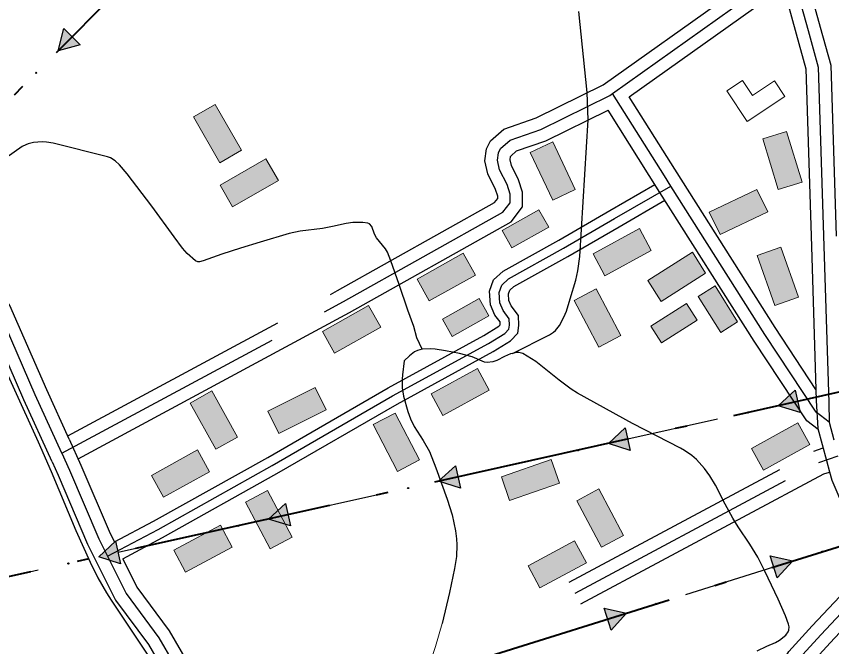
# Model space of a CAD drawing. Extents: x -64005 to -55000, y -89025 to -80000.
# Drawn here: x -62912 to -62256, y -85028 to -84521 of the extents above; entities that cross this region are included whole.
import ezdxf

# ---------------------------------------------------------------- set-up
doc = ezdxf.new("R2010")
doc.units = 0
doc.header["$LTSCALE"] = 32
doc.linetypes.add('DOT_DASHED', pattern=[7.7, 5, -1.2, 0.3, -1.2])
doc.linetypes.add('LONG_DASHED', pattern=[7.5, 6, -1.5])
for name, color, linetype, lineweight in [('18', 7, 'Continuous', 25), ('2', 7, 'Continuous', 25), ('21', 7, 'Continuous', 25), ('24', 7, 'Continuous', 25), ('39', 7, 'LONG_DASHED', 25), ('6', 7, 'Continuous', 25), ('7', 7, 'Continuous', 13), ('8', 7, 'Continuous', 25)]:
    doc.layers.add(name, color=color, linetype=linetype, lineweight=lineweight)

msp = doc.modelspace()

# ---------------------------------------------------------------- hatches: boundary and pattern name
at = {"layer": '18'}
for points in [[(-62860.22, -84543.96), (-62878.07, -84548.82), (-62873.35, -84530.93)], [(-62281.02, -84839.68), (-62298.66, -84834.13), (-62285.03, -84821.62)], [(-62417.69, -84870.04), (-62435.33, -84864.49), (-62421.7, -84851.98)], [(-62554.35, -84900.41), (-62572, -84894.85), (-62558.37, -84882.35)], [(-62691.02, -84930.77), (-62708.67, -84925.21), (-62695.03, -84912.71)], [(-62827.69, -84961.13), (-62845.33, -84955.57), (-62831.7, -84943.07)], [(-62305.11, -84954.91), (-62287.05, -84958.94), (-62299.57, -84972.56)], [(-62438.69, -84996.79), (-62420.64, -85000.82), (-62433.16, -85014.44)]]:
    msp.add_hatch(color=256, dxfattribs=at).paths.add_polyline_path(points)
at = {"layer": '7'}
for points in [[(-62769.02, -84601.98), (-62747.81, -84638.8), (-62730.48, -84628.82), (-62751.69, -84592)], [(-62279.52, -84654.35), (-62291.98, -84613.72), (-62311.1, -84619.59), (-62298.64, -84660.22)], [(-62498.22, -84630.47), (-62480.12, -84668.93), (-62462.02, -84660.41), (-62480.12, -84621.95)], [(-62710.76, -84635.7), (-62747.6, -84656.91), (-62737.62, -84674.24), (-62700.78, -84653.03)], [(-62315.76, -84660.18), (-62354.1, -84678.52), (-62345.48, -84696.56), (-62307.14, -84678.22)], [(-62491.17, -84676.56), (-62520.82, -84693.19), (-62512.99, -84707.14), (-62483.34, -84690.51)], [(-62410.36, -84691.74), (-62447.67, -84712.09), (-62438.1, -84729.64), (-62400.79, -84709.29)], [(-62315.48, -84713.41), (-62301.31, -84753.48), (-62282.46, -84746.81), (-62296.63, -84706.74)], [(-62552.11, -84711.62), (-62589.19, -84732.4), (-62579.41, -84749.84), (-62542.33, -84729.06)], [(-62367.75, -84710.73), (-62403.65, -84733.48), (-62392.95, -84750.37), (-62357.05, -84727.62)], [(-62425.39, -84777.71), (-62445.21, -84740.11), (-62462.91, -84749.43), (-62443.09, -84787.03)], [(-62331.32, -84766.6), (-62349.52, -84737.88), (-62363.04, -84746.44), (-62344.84, -84775.16)], [(-62539.22, -84747.88), (-62568.87, -84764.52), (-62561.04, -84778.48), (-62531.39, -84761.84)], [(-62628.27, -84753.6), (-62665.34, -84774.39), (-62655.55, -84791.84), (-62618.48, -84771.05)], [(-62372.55, -84751.85), (-62401.26, -84770.06), (-62392.69, -84783.57), (-62363.98, -84765.36)], [(-62540.65, -84804.13), (-62577.96, -84824.47), (-62568.39, -84842.03), (-62531.08, -84821.69)], [(-62671.26, -84819.5), (-62709.27, -84838.51), (-62700.32, -84856.4), (-62662.31, -84837.39)], [(-62771.86, -84832.08), (-62751.06, -84869.15), (-62733.62, -84859.36), (-62754.42, -84822.29)], [(-62624.63, -84849.34), (-62604.94, -84887), (-62587.21, -84877.74), (-62606.9, -84840.08)], [(-62282.94, -84847.84), (-62320.11, -84868.45), (-62310.42, -84885.94), (-62273.25, -84865.33)], [(-62765.76, -84869.67), (-62802.94, -84890.25), (-62793.26, -84907.75), (-62756.08, -84887.17)], [(-62481.27, -84877.39), (-62521.41, -84891.33), (-62514.85, -84910.23), (-62474.71, -84896.29)], [(-62689.61, -84939.91), (-62709.5, -84902.35), (-62727.17, -84911.71), (-62707.28, -84949.27)], [(-62460.76, -84910.47), (-62440.72, -84947.95), (-62423.08, -84938.53), (-62443.12, -84901.05)], [(-62747.45, -84930.13), (-62784.87, -84950.28), (-62775.39, -84967.89), (-62737.97, -84947.74)], [(-62462.46, -84942.75), (-62499.94, -84962.79), (-62490.52, -84980.43), (-62453.04, -84960.39)]]:
    msp.add_hatch(color=256, dxfattribs=at).paths.add_polyline_path(points)

# ---------------------------------------------------------------- linework, layer by layer
at = {"layer": '18'}
for p, q in [((-62814.68, -84484.93), (-62866.79, -84537.44)), ((-62210.8, -84814.61), (-62283.02, -84830.65)), ((-62347.47, -84844.97), (-62419.69, -84861.01)), ((-62484.14, -84875.33), (-62556.36, -84891.38)), ((-62620.81, -84905.69), (-62693.03, -84921.74)), ((-62757.48, -84936.06), (-62829.7, -84952.1)), ((-62372.93, -84985.86), (-62302.34, -84963.73)), ((-62894.14, -84966.42), (-62966.36, -84982.46)), ((-62506.52, -85027.75), (-62435.93, -85005.61))]:
    msp.add_line(p, q, dxfattribs=at)
at = {"layer": '18', "linetype": 'DOT_DASHED', "lineweight": 40}
for points in [[(-55000.81, -81341.27), (-57492.65, -83191.85), (-58506.34, -83610.82), (-59176.97, -83888), (-59245.7, -83916.4), (-60498.5, -84434.2), (-61697.45, -84700.56), (-63379.7, -85074.29), (-63500.32, -85101.08), (-63736.4, -85153.53), (-64000, -85168.65)], [(-62369.26, -83445.65), (-62236.29, -83546.11), (-62227.39, -83552.83), (-62158.46, -83621.75), (-62183.05, -83848.43), (-62289.57, -83955.78), (-62419.8, -84087.01), (-63204.55, -84877.81), (-63379.7, -85074.29), (-63583.22, -85302.6), (-63848.56, -85600.24), (-64000, -85590.13)], [(-64000, -85400.95), (-63756.78, -85343.55), (-63583.22, -85302.6), (-63160.94, -85202.94), (-62774.07, -85111.63), (-62063.05, -84888.71), (-61746.39, -84828.12), (-61731.7, -84825.31), (-61594.06, -84786.87), (-61360.14, -84721.55), (-60481.8, -84478.68), (-59562.86, -84105.04), (-59208.4, -83960.92), (-58840.52, -84105.61)]]:
    msp.add_lwpolyline(points, dxfattribs=at)
at = {"layer": '18'}
for points in [[(-62860.22, -84543.96), (-62878.07, -84548.82), (-62873.35, -84530.93)], [(-62281.02, -84839.68), (-62298.66, -84834.13), (-62285.03, -84821.62)], [(-62417.69, -84870.04), (-62435.33, -84864.49), (-62421.7, -84851.98)], [(-62554.35, -84900.41), (-62572, -84894.85), (-62558.37, -84882.35)], [(-62691.02, -84930.77), (-62708.67, -84925.21), (-62695.03, -84912.71)], [(-62827.69, -84961.13), (-62845.33, -84955.57), (-62831.7, -84943.07)], [(-62305.11, -84954.91), (-62287.05, -84958.94), (-62299.57, -84972.56)], [(-62438.69, -84996.79), (-62420.64, -85000.82), (-62433.16, -85014.44)]]:
    msp.add_lwpolyline(points, close=True, dxfattribs=at)
for centre in [(-62895.68, -84566.56), (-62323.07, -84839.55), (-62459.73, -84869.91), (-62596.4, -84900.27), (-62733.07, -84930.64), (-62263.2, -84951.46), (-62869.74, -84961), (-62396.79, -84993.34)]:
    msp.add_circle(centre, 0.5, dxfattribs=at)
at = {"layer": '2'}
for points in [[(-62512.37, -84792.04), (-62482.64, -84777.08), (-62479.56, -84775.13), (-62477.76, -84773.54), (-62474.65, -84769.77), (-62471.03, -84763.04), (-62469.13, -84758.14), (-62465.97, -84748.22), (-62461.56, -84733.23), (-62459.81, -84725.7), (-62458.28, -84714.24), (-62451.55, -84604.4), (-62452.25, -84582.45), (-62459.11, -84517.35)], [(-62585.04, -84788.75), (-62589.27, -84779.57), (-62591.89, -84770.39), (-62596.55, -84757.42), (-62603.56, -84736.73), (-62610.3, -84717.58), (-62613.06, -84710.82), (-62614.61, -84707.97), (-62621.98, -84699.14), (-62623.39, -84696.33), (-62625.7, -84690.18), (-62627.55, -84688.03), (-62628.85, -84687.46), (-62632.82, -84686.75), (-62640.86, -84686.8), (-62646.28, -84687.6), (-62657.14, -84690.01), (-62665.24, -84691.6), (-62683.16, -84693.91), (-62692.01, -84695.72), (-62715.36, -84702.59), (-62731.15, -84707.4), (-62746.25, -84712.21), (-62761.35, -84717.71), (-62764.15, -84718.41), (-62765.58, -84718.43), (-62767.54, -84717.71), (-62774.14, -84711.87), (-62777.89, -84707.58), (-62784.71, -84698.47), (-62802.56, -84673.75), (-62822.36, -84647.83), (-62828.5, -84640.4), (-62832.01, -84637.19), (-62835.97, -84634.84), (-62838.15, -84634.1), (-62882.09, -84623.11), (-62887.3, -84622.18), (-62890.84, -84621.96), (-62897.88, -84622.43), (-62902.03, -84623.47), (-62904.02, -84624.28), (-62906.81, -84625.86), (-62919.85, -84634.8)], [(-62512.37, -84792.04), (-62514.15, -84792.51), (-62518.83, -84794.68), (-62525.12, -84797.77), (-62528.23, -84798.9), (-62532.79, -84799.47), (-62535.01, -84799.04), (-62544.92, -84794.92), (-62555.11, -84792.18), (-62566.24, -84789.92), (-62574.58, -84788.69), (-62578.78, -84788.44), (-62585.04, -84788.75)], [(-62585.04, -84788.75), (-62588.8, -84789.74), (-62591.18, -84790.87), (-62595.4, -84794), (-62599.55, -84797.94), (-62601, -84809.22), (-62601.33, -84812.69), (-62601.28, -84819.66), (-62600.03, -84826.57), (-62596.75, -84838.81), (-62594.58, -84844.77), (-62591.56, -84850.78), (-62584.18, -84862.05), (-62579.23, -84870.8), (-62573.99, -84884.05), (-62564.91, -84909.2), (-62561.06, -84921.87), (-62558.27, -84934.64), (-62557.42, -84941.08), (-62557.14, -84945.82), (-62557.56, -84955.39), (-62558.98, -84965.02), (-62563.2, -84984.15), (-62569.07, -85009.18)], [(-62315.51, -85031.25), (-62307.89, -85027.48), (-62300.94, -85024.48), (-62297.52, -85022.57), (-62292.59, -85018.64), (-62290.67, -85015.88), (-62290.18, -85014.54), (-62289.9, -85011.81), (-62290.3, -85009.86), (-62292.86, -85003.08), (-62298.71, -84989.6), (-62309.38, -84967.02), (-62315.13, -84955.98), (-62321.6, -84945.3), (-62330.81, -84931.43), (-62335.27, -84924.42), (-62341.43, -84913.17), (-62349.22, -84897.87), (-62353.6, -84890.42), (-62357.88, -84884.51), (-62364.53, -84877.43), (-62368.22, -84874.27), (-62374.15, -84870.08), (-62377.28, -84868.25), (-62415.85, -84848.38), (-62460.17, -84823.94), (-62465.28, -84820.82), (-62474.93, -84813.7), (-62493.79, -84798.63), (-62504.09, -84792.23), (-62507.33, -84791.27), (-62509.56, -84791.29), (-62512.37, -84792.04)]]:
    msp.add_lwpolyline(points, dxfattribs=at)
at = {"layer": '2', "lineweight": 13}
msp.add_lwpolyline([(-62581.49, -85048.97), (-62574.26, -85027.72), (-62569.07, -85009.18)], dxfattribs=at)
at = {"layer": '21'}
for points in [[(-62832.69, -84943.67), (-62801.19, -84926.94), (-62709.4, -84875.63), (-62612.55, -84819.75), (-62535.51, -84777.6), (-62523.44, -84770.25), (-62522.43, -84769.19), (-62522.41, -84769.01), (-62522.49, -84766.8), (-62526.56, -84761.31), (-62530.07, -84753.07), (-62530.82, -84742.15), (-62527.61, -84732.81), (-62520.04, -84726.02), (-62475.23, -84701.08), (-62434.16, -84677.22), (-62397.89, -84656.24)], [(-62825.98, -84957.09), (-62794.01, -84940.12), (-62702, -84888.67), (-62605.21, -84832.83), (-62528.01, -84790.6), (-62513.92, -84782.03), (-62508.11, -84775.89), (-62507.37, -84769.61), (-62507.67, -84761.6), (-62513.46, -84753.81), (-62515.27, -84749.53), (-62515.64, -84744.15), (-62514.69, -84741.37), (-62511.28, -84738.3), (-62467.81, -84714.12), (-62426.64, -84690.2), (-62389.88, -84668.94)]]:
    msp.add_lwpolyline(points, dxfattribs=at)
at = {"layer": '24'}
msp.add_lwpolyline([(-62934.93, -84773.55), (-62893.96, -84863.24), (-62883.69, -84886.87), (-62863.71, -84934.39), (-62852.2, -84959.88), (-62845.94, -84972.37), (-62839.09, -84984.52), (-62835.38, -84990.43), (-62801.64, -85041.07)], dxfattribs=at)
at = {"layer": '39', "linetype": 'Continuous'}
msp.add_line((-62257.68, -84847.48), (-62253.91, -84861.66), dxfattribs=at)
at = {"layer": '39'}
for points in [[(-62431.98, -84583.1), (-62302.32, -84490.91), (-62287.11, -84487.13)], [(-62874.94, -84872.34), (-62648.29, -84750.33), (-62520.27, -84678.59), (-62514.3, -84670.9), (-62514.3, -84664.07), (-62516.86, -84656.39), (-62522.83, -84644.43), (-62524.54, -84636.75), (-62523.69, -84630.77), (-62521.98, -84627.36), (-62514.3, -84620.53), (-62489.55, -84611.99), (-62434.27, -84584.73), (-62431.98, -84583.1)], [(-62385.14, -84657.53), (-62390.28, -84649.41), (-62431.98, -84583.1)], [(-62257.68, -84847.48), (-62268.22, -84839.35), (-62309.54, -84776.8), (-62385.14, -84657.53)], [(-62462.1, -84984.68), (-62265.93, -84879.76), (-62250.5, -84874.49)], [(-62725.78, -85283.17), (-62558.52, -85204.11), (-62427.1, -85137.5), (-62327.27, -85087.97), (-62303.38, -85070.88), (-62294.85, -85058.93), (-62282.05, -85037.59), (-62264.13, -85017.96), (-62227.1, -84978.52), (-62212.23, -84970.15)]]:
    msp.add_lwpolyline(points, dxfattribs=at)
at = {"layer": '39', "linetype": 'Continuous'}
for points in [[(-62287.11, -84487.13), (-62274.47, -84532.41), (-62266.42, -84561.94), (-62261.94, -84705.89)], [(-62874.94, -84872.34), (-62896.31, -84825.3), (-62925.62, -84758.3), (-62952.83, -84716.42), (-62984.22, -84668.27), (-63027.12, -84626.39), (-63065.84, -84582.42), (-63081.17, -84554.57), (-63096.11, -84494.29)], [(-62261.94, -84705.89), (-62258.03, -84831.52), (-62257.68, -84847.48)], [(-62874.94, -84872.34), (-62868.79, -84885.86), (-62845.14, -84941.13), (-62838.17, -84955.07)], [(-62838.17, -84955.07), (-62823.16, -84985.1), (-62797, -85020.69), (-62773.98, -85060.47), (-62754.1, -85146.32), (-62729, -85268.44), (-62725.78, -85283.17)]]:
    msp.add_lwpolyline(points, dxfattribs=at)
at = {"layer": '39', "linetype": 'DOT_DASHED'}
msp.add_lwpolyline([(-62838.17, -84955.07), (-62797.6, -84933.53), (-62705.7, -84882.15), (-62608.88, -84826.29), (-62531.76, -84784.1), (-62518.68, -84776.14), (-62515.27, -84772.54), (-62514.89, -84769.31), (-62515.08, -84764.2), (-62520.01, -84757.56), (-62522.67, -84751.3), (-62523.23, -84743.15), (-62521.15, -84737.09), (-62515.66, -84732.16), (-62471.52, -84707.6), (-62430.4, -84683.71), (-62385.14, -84657.53)], dxfattribs=at)
at = {"layer": '6'}
msp.add_line((-62271.94, -84706.2), (-62268.09, -84829.8), dxfattribs=at)
for points in [[(-62882.75, -84879.35), (-62905.44, -84829.37), (-62934.45, -84763.06), (-62961.22, -84721.87), (-62991.99, -84674.66), (-63034.37, -84633.28), (-63074.07, -84588.21), (-63090.56, -84558.25), (-63100.21, -84519.33), (-63107.41, -84490.28)], [(-62275.4, -84491.88), (-62264.83, -84529.76), (-62256.46, -84560.45), (-62252.18, -84697.85)], [(-62869.15, -84860.9), (-62887.18, -84821.23), (-62916.79, -84753.54), (-62944.44, -84710.97), (-62976.45, -84661.88), (-63019.87, -84619.5), (-63057.61, -84576.63), (-63071.78, -84550.89), (-63085.48, -84495.61)], [(-62294.78, -84496.84), (-62284.11, -84535.06), (-62276.38, -84563.43), (-62271.94, -84706.2)], [(-62268.09, -84829.8), (-62266.7, -84852.5), (-62259.97, -84878.03)], [(-62869.15, -84860.9), (-62859.64, -84881.82), (-62836.06, -84936.93), (-62832.69, -84943.67)], [(-62882.75, -84879.35), (-62877.94, -84889.9), (-62854.22, -84945.33), (-62831.72, -84990.34), (-62805.39, -85026.17), (-62783.38, -85064.19), (-62763.87, -85148.45), (-62738.79, -85270.52), (-62735.55, -85285.3), (-62718.96, -85361.37), (-62702.71, -85466.08), (-62697.07, -85510.34), (-62693.81, -85524.12), (-62688.91, -85531.29), (-62681.82, -85536.59), (-62680.63, -85536.82), (-62673.11, -85538.16), (-62668.14, -85537.83), (-62659.49, -85535.71)], [(-62259.97, -84878.03), (-62257.46, -84887.25), (-62255.66, -84894), (-62225.06, -84965.58)], [(-62825.98, -84957.09), (-62814.6, -84979.86), (-62788.61, -85015.21), (-62764.58, -85056.75), (-62744.33, -85144.19), (-62714.19, -85289.37)]]:
    msp.add_lwpolyline(points, dxfattribs=at)
at = {"layer": '7'}
for points in [[(-62327.5, -84572.7), (-62339.99, -84581.01), (-62323.65, -84605.57), (-62293.42, -84585.46), (-62301.73, -84572.97), (-62319.47, -84584.77)], [(-62769.02, -84601.98), (-62747.81, -84638.8), (-62730.48, -84628.82), (-62751.69, -84592)], [(-62279.52, -84654.35), (-62291.98, -84613.72), (-62311.1, -84619.59), (-62298.64, -84660.22)], [(-62498.22, -84630.47), (-62480.12, -84668.93), (-62462.02, -84660.41), (-62480.12, -84621.95)], [(-62710.76, -84635.7), (-62747.6, -84656.91), (-62737.62, -84674.24), (-62700.78, -84653.03)], [(-62315.76, -84660.18), (-62354.1, -84678.52), (-62345.48, -84696.56), (-62307.14, -84678.22)], [(-62491.17, -84676.56), (-62520.82, -84693.19), (-62512.99, -84707.14), (-62483.34, -84690.51)], [(-62410.36, -84691.74), (-62447.67, -84712.09), (-62438.1, -84729.64), (-62400.79, -84709.29)], [(-62315.48, -84713.41), (-62301.31, -84753.48), (-62282.46, -84746.81), (-62296.63, -84706.74)], [(-62552.11, -84711.62), (-62589.19, -84732.4), (-62579.41, -84749.84), (-62542.33, -84729.06)], [(-62367.75, -84710.73), (-62403.65, -84733.48), (-62392.95, -84750.37), (-62357.05, -84727.62)], [(-62425.39, -84777.71), (-62445.21, -84740.11), (-62462.91, -84749.43), (-62443.09, -84787.03)], [(-62331.32, -84766.6), (-62349.52, -84737.88), (-62363.04, -84746.44), (-62344.84, -84775.16)], [(-62539.22, -84747.88), (-62568.87, -84764.52), (-62561.04, -84778.48), (-62531.39, -84761.84)], [(-62628.27, -84753.6), (-62665.34, -84774.39), (-62655.55, -84791.84), (-62618.48, -84771.05)], [(-62372.55, -84751.85), (-62401.26, -84770.06), (-62392.69, -84783.57), (-62363.98, -84765.36)], [(-62540.65, -84804.13), (-62577.96, -84824.47), (-62568.39, -84842.03), (-62531.08, -84821.69)], [(-62671.26, -84819.5), (-62709.27, -84838.51), (-62700.32, -84856.4), (-62662.31, -84837.39)], [(-62771.86, -84832.08), (-62751.06, -84869.15), (-62733.62, -84859.36), (-62754.42, -84822.29)], [(-62624.63, -84849.34), (-62604.94, -84887), (-62587.21, -84877.74), (-62606.9, -84840.08)], [(-62282.94, -84847.84), (-62320.11, -84868.45), (-62310.42, -84885.94), (-62273.25, -84865.33)], [(-62765.76, -84869.67), (-62802.94, -84890.25), (-62793.26, -84907.75), (-62756.08, -84887.17)], [(-62481.27, -84877.39), (-62521.41, -84891.33), (-62514.85, -84910.23), (-62474.71, -84896.29)], [(-62689.61, -84939.91), (-62709.5, -84902.35), (-62727.17, -84911.71), (-62707.28, -84949.27)], [(-62460.76, -84910.47), (-62440.72, -84947.95), (-62423.08, -84938.53), (-62443.12, -84901.05)], [(-62747.45, -84930.13), (-62784.87, -84950.28), (-62775.39, -84967.89), (-62737.97, -84947.74)], [(-62462.46, -84942.75), (-62499.94, -84962.79), (-62490.52, -84980.43), (-62453.04, -84960.39)]]:
    msp.add_lwpolyline(points, close=True, dxfattribs=at)
at = {"layer": '8', "linetype": 'LONG_DASHED'}
msp.add_line((-62393.88, -84662.64), (-62435.41, -84596.44), dxfattribs=at)
for points in [[(-62870.26, -84858.46), (-62653.1, -84741.57), (-62526.92, -84670.86), (-62524.3, -84667.47), (-62524.3, -84665.7), (-62526.13, -84660.22), (-62532.32, -84647.8), (-62534.7, -84637.15), (-62533.36, -84627.74), (-62530.06, -84621.16), (-62519.45, -84611.73), (-62493.4, -84602.74), (-62439.42, -84576.12), (-62306.57, -84481.66), (-62299.51, -84479.9)], [(-62266.48, -84853.32), (-62275.65, -84846.26), (-62317.94, -84782.23), (-62393.88, -84662.64)], [(-62466.82, -84975.86), (-62269.93, -84870.56), (-62262.6, -84868.06)], [(-62718.49, -85268.67), (-62562.92, -85195.13), (-62431.58, -85128.56), (-62332.43, -85079.37), (-62310.55, -85063.71), (-62303.22, -85053.44), (-62290.11, -85031.59), (-62271.47, -85011.17), (-62233.34, -84970.56), (-62224.95, -84965.83)]]:
    msp.add_lwpolyline(points, dxfattribs=at)
at = {"layer": '8'}
for points in [[(-62418.49, -84585.78), (-62298.07, -84500.16), (-62294.13, -84499.18)], [(-62268.36, -84820.97), (-62301.14, -84771.37), (-62381.83, -84644.08), (-62418.49, -84585.78)], [(-62861.96, -84876.71), (-62643.48, -84759.09), (-62513.62, -84686.32), (-62504.3, -84674.33), (-62504.3, -84662.44), (-62507.59, -84652.56), (-62513.34, -84641.06), (-62514.38, -84636.35), (-62514.02, -84633.8), (-62513.9, -84633.56), (-62509.15, -84629.33), (-62485.7, -84621.24), (-62435.41, -84596.44)], [(-62457.38, -84993.5), (-62261.92, -84888.96), (-62257.41, -84887.42)], [(-62714.31, -85288.81), (-62554.12, -85213.09), (-62422.62, -85146.44), (-62322.11, -85096.57), (-62296.21, -85078.05), (-62286.48, -85064.42), (-62273.99, -85043.59), (-62256.79, -85024.75), (-62220.86, -84986.48), (-62217.03, -84984.34)]]:
    msp.add_lwpolyline(points, dxfattribs=at)

doc.saveas('drawing.dxf')
